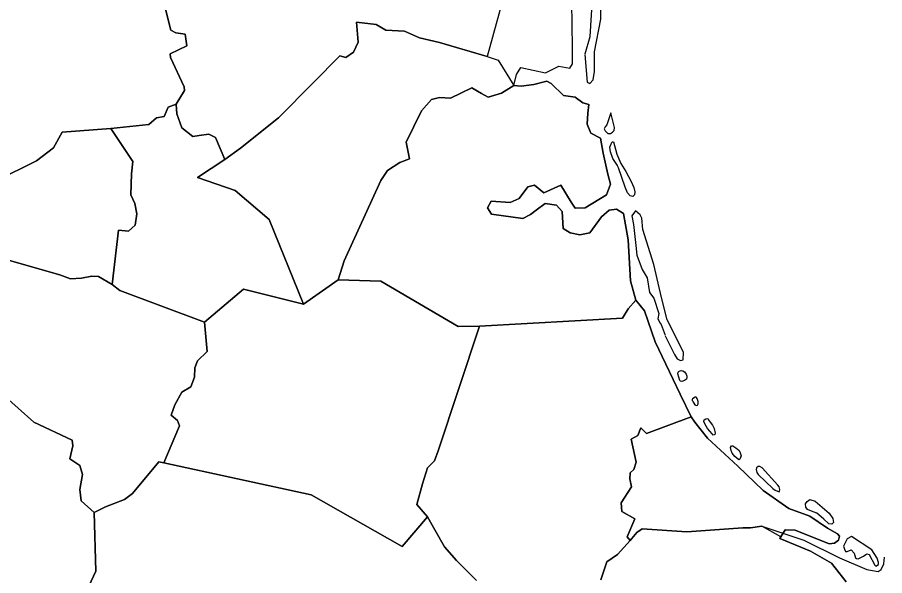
# Model space of a CAD drawing. Extents: x 1347947 to 1350662, y 1027710 to 1030532.
# Drawn here: x 1348642.46 to 1348690.62, y 1029955.67 to 1029986.65 of the extents above; entities that cross this region are included whole.
import ezdxf

# ---------------------------------------------------------------- set-up
doc = ezdxf.new("R2010")
doc.units = 0
doc.layers.add('Old_Level_20', color=7, linetype='Continuous')

msp = doc.modelspace()

# ---------------------------------------------------------------- linework, layer by layer
at = {"layer": 'Old_Level_20'}
for points in [[(1348670.985, 1029993.356), (1348668.546, 1029984.474), (1348665.902, 1029985.256), (1348664.787, 1029985.519), (1348663.953, 1029985.873), (1348662.927, 1029985.931), (1348662.388, 1029986.251), (1348661.284, 1029986.388), (1348661.374, 1029985.268), (1348661.131, 1029984.719), (1348660.706, 1029984.423), (1348660.364, 1029984.521), (1348658.891, 1029983.02), (1348656.96, 1029981.078), (1348654.846, 1029979.388), (1348653.979, 1029978.761), (1348653.465, 1029979.981), (1348653.093, 1029980.173), (1348652.545, 1029980.097), (1348652.201, 1029980.036), (1348651.583, 1029980.514), (1348651.313, 1029981.291), (1348651.274, 1029981.829), (1348651.738, 1029982.585), (1348651.725, 1029982.791), (1348650.953, 1029984.426), (1348650.94, 1029984.632), (1348651.869, 1029985.067), (1348651.77, 1029985.717), (1348651.256, 1029985.784), (1348650.977, 1029985.929), (1348650.668, 1029987.167)], [(1348673.964, 1029984.589), (1348674.089, 1029983.054), (1348674.244, 1029982.972), (1348674.439, 1029983.183), (1348674.497, 1029983.635), (1348674.504, 1029984.729), (1348674.85, 1029986.551), (1348674.856, 1029988.406), (1348675.598, 1029990.612), (1348676.102, 1029992.03), (1348676.272, 1029993.069), (1348676.088, 1029993.361), (1348675.636, 1029993.471), (1348675.449, 1029992.884), (1348675.47, 1029992.215), (1348675.129, 1029991.331), (1348674.974, 1029990.265), (1348674.532, 1029988.933), (1348674.37, 1029987.713), (1348674.24, 1029985.56), (1348673.964, 1029984.596)], [(1348688.479, 1029955.319), (1348687.656, 1029956.361), (1348686.492, 1029957.031), (1348684.804, 1029957.734), (1348684.85, 1029957.827), (1348685.085, 1029958.215), (1348685.655, 1029958.199), (1348687.542, 1029957.433), (1348687.828, 1029957.461), (1348688.052, 1029957.633), (1348688.116, 1029957.853), (1348688.005, 1029957.994), (1348687.441, 1029958.304), (1348686.462, 1029958.959), (1348685.295, 1029959.398), (1348683.871, 1029960.397), (1348682.465, 1029961.741), (1348680.784, 1029963.305), (1348680.067, 1029964.181), (1348679.869, 1029964.478), (1348679.265, 1029965.729), (1348677.877, 1029968.641), (1348677.279, 1029970.363), (1348676.807, 1029970.96), (1348676.496, 1029972.025), (1348676.372, 1029974.294), (1348676.115, 1029975.767), (1348675.731, 1029976.004), (1348675.312, 1029975.945), (1348674.889, 1029975.572), (1348674.241, 1029974.684), (1348673.682, 1029974.578), (1348673.157, 1029974.692), (1348672.773, 1029974.93), (1348672.709, 1029975.87), (1348672.388, 1029976.233), (1348671.77, 1029976.316), (1348671.268, 1029975.943), (1348670.955, 1029975.71), (1348670.533, 1029975.493), (1348668.783, 1029975.725), (1348668.571, 1029976.071), (1348668.762, 1029976.447), (1348669.816, 1029976.377), (1348670.316, 1029976.593), (1348670.806, 1029977.248), (1348671.164, 1029977.34), (1348671.685, 1029976.912), (1348672.637, 1029977.328), (1348673.212, 1029976.399), (1348673.424, 1029976.053), (1348673.982, 1029976.08), (1348675.17, 1029976.807), (1348675.396, 1029977.4), (1348675.249, 1029977.95), (1348674.988, 1029979.111), (1348674.831, 1029979.943), (1348674.309, 1029980.214), (1348674.1, 1029980.717), (1348674.141, 1029981.328), (1348674.196, 1029981.813), (1348673.856, 1029981.911), (1348673.428, 1029982.212), (1348672.778, 1029982.313), (1348672.107, 1029982.979), (1348671.861, 1029983.106), (1348671.144, 1029982.925), (1348670.428, 1029982.822), (1348670.025, 1029982.873), (1348670.175, 1029983.469), (1348670.415, 1029983.859), (1348671.791, 1029983.578), (1348672.527, 1029983.947), (1348673.13, 1029983.831), (1348673.289, 1029984.064), (1348673.29, 1029984.974), (1348673.221, 1029988.772)], [(1348650.668, 1029987.167), (1348650.977, 1029985.929), (1348651.256, 1029985.784), (1348651.77, 1029985.717), (1348651.869, 1029985.067), (1348650.94, 1029984.632), (1348650.953, 1029984.426), (1348651.725, 1029982.791), (1348651.738, 1029982.585), (1348651.274, 1029981.829), (1348650.834, 1029981.658), (1348650.607, 1029981.137), (1348650.184, 1029981.077), (1348649.757, 1029980.7), (1348647.643, 1029980.474), (1348644.948, 1029980.268), (1348644.467, 1029979.398), (1348643.518, 1029978.688), (1348641.264, 1029977.571)], [(1348652.452, 1029977.759), (1348653.979, 1029978.761), (1348654.846, 1029979.388), (1348656.96, 1029981.078), (1348658.891, 1029983.02), (1348660.364, 1029984.521), (1348660.706, 1029984.423), (1348661.131, 1029984.719), (1348661.374, 1029985.268), (1348661.284, 1029986.388), (1348662.388, 1029986.251), (1348662.927, 1029985.931), (1348663.953, 1029985.873), (1348664.787, 1029985.519), (1348665.902, 1029985.256), (1348668.546, 1029984.474), (1348669.149, 1029984.28), (1348670.025, 1029982.873), (1348669.335, 1029982.44), (1348668.602, 1029982.227), (1348668.233, 1029982.419), (1348667.694, 1029982.738), (1348666.503, 1029982.167), (1348665.898, 1029982.204), (1348665.445, 1029982.082), (1348664.891, 1029981.458), (1348664.04, 1029979.718), (1348664.229, 1029978.789), (1348663.697, 1029978.588), (1348663.007, 1029978.152), (1348662.641, 1029977.588), (1348660.608, 1029973.129), (1348660.269, 1029972.076), (1348658.339, 1029970.729), (1348656.431, 1029975.433), (1348654.549, 1029977.037), (1348652.452, 1029977.759)], [(1348660.608, 1029973.129), (1348662.641, 1029977.588), (1348663.007, 1029978.152), (1348663.697, 1029978.588), (1348664.229, 1029978.789), (1348664.04, 1029979.718), (1348664.891, 1029981.458), (1348665.445, 1029982.082), (1348665.898, 1029982.204), (1348666.503, 1029982.167), (1348667.694, 1029982.738), (1348668.233, 1029982.419), (1348668.602, 1029982.227), (1348669.335, 1029982.44), (1348670.025, 1029982.873), (1348670.428, 1029982.822), (1348671.144, 1029982.925), (1348671.861, 1029983.106), (1348672.107, 1029982.979), (1348672.778, 1029982.313), (1348673.428, 1029982.212), (1348673.856, 1029981.911), (1348674.196, 1029981.813), (1348674.141, 1029981.328), (1348674.1, 1029980.717), (1348674.309, 1029980.214), (1348674.831, 1029979.943), (1348674.988, 1029979.111), (1348675.249, 1029977.95), (1348675.396, 1029977.4), (1348675.17, 1029976.807), (1348673.982, 1029976.08), (1348673.424, 1029976.053), (1348673.212, 1029976.399), (1348672.637, 1029977.328), (1348671.685, 1029976.912), (1348671.164, 1029977.34), (1348670.806, 1029977.248), (1348670.316, 1029976.593), (1348669.816, 1029976.377), (1348668.762, 1029976.447), (1348668.571, 1029976.071), (1348668.783, 1029975.725), (1348670.533, 1029975.493), (1348670.955, 1029975.71), (1348671.268, 1029975.943), (1348671.77, 1029976.316), (1348672.388, 1029976.233), (1348672.709, 1029975.87), (1348672.773, 1029974.93), (1348673.157, 1029974.692), (1348673.682, 1029974.578), (1348674.241, 1029974.684), (1348674.889, 1029975.572), (1348675.312, 1029975.945), (1348675.731, 1029976.004), (1348676.115, 1029975.767), (1348676.372, 1029974.294), (1348676.496, 1029972.025), (1348676.807, 1029970.96), (1348676.368, 1029970.477), (1348676.068, 1029969.963), (1348668.116, 1029969.514), (1348666.936, 1029969.488), (1348662.647, 1029972.003), (1348660.269, 1029972.076), (1348660.608, 1029973.129)], [(1348648.87, 1029978.647), (1348647.643, 1029980.474), (1348649.757, 1029980.7), (1348650.184, 1029981.077), (1348650.607, 1029981.137), (1348650.834, 1029981.658), (1348651.274, 1029981.829), (1348651.313, 1029981.291), (1348651.583, 1029980.514), (1348652.201, 1029980.036), (1348652.545, 1029980.097), (1348653.093, 1029980.173), (1348653.465, 1029979.981), (1348653.979, 1029978.761), (1348652.452, 1029977.759), (1348654.549, 1029977.037), (1348656.431, 1029975.433), (1348658.339, 1029970.729), (1348655.015, 1029971.559), (1348652.844, 1029969.734), (1348648.147, 1029971.498), (1348647.728, 1029971.831), (1348648.073, 1029974.836), (1348648.635, 1029974.787), (1348648.998, 1029975.118), (1348649.084, 1029975.75), (1348648.981, 1029976.32), (1348648.753, 1029976.796), (1348648.799, 1029977.967), (1348648.87, 1029978.647)], [(1348675.614, 1029980.544), (1348675.412, 1029981.35), (1348675.196, 1029980.675), (1348675.097, 1029980.575), (1348675.047, 1029980.465), (1348675.099, 1029980.344), (1348675.242, 1029980.201), (1348675.389, 1029980.199), (1348675.495, 1029980.279), (1348675.588, 1029980.376), (1348675.618, 1029980.534)], [(1348647.643, 1029980.474), (1348648.87, 1029978.647), (1348648.799, 1029977.967), (1348648.753, 1029976.796), (1348648.981, 1029976.32), (1348649.084, 1029975.75), (1348648.998, 1029975.118), (1348648.635, 1029974.787), (1348648.073, 1029974.836), (1348647.728, 1029971.831), (1348646.967, 1029972.26), (1348646.592, 1029972.293), (1348646.028, 1029972.183), (1348645.417, 1029972.137), (1348644.825, 1029972.36), (1348641.64, 1029973.27), (1348640.085, 1029977.337), (1348641.264, 1029977.571), (1348643.518, 1029978.688), (1348644.467, 1029979.398), (1348644.948, 1029980.268), (1348647.643, 1029980.474)], [(1348675.779, 1029978.43), (1348675.521, 1029978.824), (1348675.387, 1029979.186), (1348675.361, 1029979.442), (1348675.426, 1029979.635), (1348675.489, 1029979.741), (1348675.565, 1029979.733), (1348675.671, 1029979.338), (1348675.753, 1029979.051), (1348675.973, 1029978.539), (1348676.243, 1029978.091), (1348676.533, 1029977.536), (1348676.692, 1029977.199), (1348676.743, 1029976.963), (1348676.717, 1029976.795), (1348676.624, 1029976.712), (1348676.487, 1029976.748), (1348676.337, 1029976.916), (1348676.199, 1029977.233), (1348675.842, 1029978.297), (1348675.762, 1029978.449)], [(1348678.436, 1029968.979), (1348678.953, 1029967.948), (1348679.103, 1029967.692), (1348679.281, 1029967.599), (1348679.432, 1029967.651), (1348679.451, 1029968.041), (1348678.968, 1029969.028), (1348678.539, 1029969.869), (1348678.217, 1029971.102), (1348677.792, 1029972.938), (1348677.19, 1029974.867), (1348677.135, 1029975.497), (1348677.039, 1029975.682), (1348676.784, 1029975.907), (1348676.577, 1029975.64), (1348676.673, 1029975.155), (1348676.796, 1029973.987), (1348676.859, 1029973.457), (1348677.159, 1029972.66), (1348677.433, 1029972.198), (1348677.561, 1029971.376), (1348677.806, 1029971.072), (1348678.079, 1029970.208), (1348678.02, 1029969.912), (1348678.148, 1029969.677), (1348678.214, 1029969.596), (1348678.424, 1029969.021)], [(1348641.64, 1029973.27), (1348644.825, 1029972.36), (1348645.417, 1029972.137), (1348646.028, 1029972.183), (1348646.592, 1029972.293), (1348646.967, 1029972.26), (1348647.728, 1029971.831), (1348648.147, 1029971.498), (1348652.844, 1029969.734), (1348653, 1029968.108), (1348652.465, 1029967.588), (1348652.306, 1029967.194), (1348652.286, 1029966.688), (1348652.094, 1029966.152), (1348651.593, 1029965.852), (1348651.197, 1029965.142), (1348650.99, 1029964.574), (1348651.346, 1029964.274), (1348651.469, 1029963.974), (1348650.597, 1029961.922), (1348650.317, 1029961.984), (1348648.855, 1029960.229), (1348648.416, 1029959.896), (1348647.353, 1029959.483), (1348646.726, 1029959.165), (1348645.996, 1029959.811), (1348645.921, 1029960.443), (1348646.066, 1029961.282), (1348645.929, 1029961.787), (1348645.368, 1029962.15), (1348645.529, 1029962.862), (1348645.5, 1029963.194), (1348643.38, 1029964.188), (1348640.752, 1029966.515)], [(1348652.844, 1029969.734), (1348655.015, 1029971.559), (1348658.339, 1029970.729), (1348660.269, 1029972.076), (1348662.647, 1029972.003), (1348666.936, 1029969.488), (1348668.116, 1029969.514), (1348665.83, 1029962.601), (1348665.624, 1029962.037), (1348665.233, 1029961.645), (1348664.947, 1029960.766), (1348664.644, 1029959.621), (1348665.228, 1029958.931), (1348663.822, 1029957.282), (1348658.776, 1029960.151), (1348650.597, 1029961.922), (1348651.469, 1029963.974), (1348651.346, 1029964.274), (1348650.99, 1029964.574), (1348651.197, 1029965.142), (1348651.593, 1029965.852), (1348652.094, 1029966.152), (1348652.286, 1029966.688), (1348652.306, 1029967.194), (1348652.465, 1029967.588), (1348653, 1029968.108), (1348652.844, 1029969.734)], [(1348668.116, 1029969.514), (1348676.068, 1029969.963), (1348676.368, 1029970.477), (1348676.807, 1029970.96), (1348677.279, 1029970.363), (1348677.877, 1029968.641), (1348679.265, 1029965.729), (1348679.869, 1029964.478), (1348677.389, 1029963.55), (1348677.083, 1029963.863), (1348676.909, 1029963.441), (1348676.536, 1029963.24), (1348676.817, 1029961.958), (1348676.69, 1029961.552), (1348676.488, 1029961.381), (1348676.469, 1029961.037), (1348676.558, 1029960.6), (1348675.994, 1029959.71), (1348676.021, 1029959.226), (1348676.744, 1029958.819), (1348676.319, 1029957.82), (1348676.488, 1029957.617), (1348675.787, 1029956.837), (1348675.197, 1029956.43), (1348675.024, 1029955.931), (1348674.851, 1029955.431)], [(1348667.95, 1029955.391), (1348666.841, 1029956.502), (1348666.179, 1029957.269), (1348665.642, 1029958.209), (1348665.228, 1029958.931), (1348664.644, 1029959.621), (1348664.947, 1029960.766), (1348665.233, 1029961.645), (1348665.624, 1029962.037), (1348665.83, 1029962.601), (1348668.116, 1029969.514)], [(1348679.238, 1029966.5), (1348679.134, 1029966.861), (1348679.15, 1029966.963), (1348679.21, 1029967.006), (1348679.314, 1029967.047), (1348679.402, 1029967.042), (1348679.51, 1029966.97), (1348679.59, 1029966.847), (1348679.63, 1029966.737), (1348679.63, 1029966.655), (1348679.614, 1029966.567), (1348679.499, 1029966.499), (1348679.35, 1029966.444), (1348679.277, 1029966.451), (1348679.238, 1029966.5)], [(1348640.752, 1029966.515), (1348643.38, 1029964.188), (1348645.5, 1029963.194), (1348645.529, 1029962.862), (1348645.368, 1029962.15), (1348645.929, 1029961.787), (1348646.066, 1029961.282), (1348645.921, 1029960.443), (1348645.996, 1029959.811), (1348646.726, 1029959.165)], [(1348679.966, 1029965.336), (1348680.074, 1029965.154), (1348680.151, 1029965.115), (1348680.228, 1029965.133), (1348680.265, 1029965.201), (1348680.267, 1029965.326), (1348680.205, 1029965.498), (1348680.158, 1029965.569), (1348680.093, 1029965.571), (1348679.952, 1029965.486), (1348679.925, 1029965.45), (1348679.931, 1029965.39), (1348679.957, 1029965.349)], [(1348676.817, 1029961.958), (1348676.536, 1029963.24), (1348676.909, 1029963.441), (1348677.083, 1029963.863), (1348677.389, 1029963.55), (1348679.869, 1029964.478), (1348680.067, 1029964.181), (1348680.784, 1029963.305), (1348682.465, 1029961.741), (1348683.871, 1029960.397), (1348685.295, 1029959.398), (1348686.462, 1029958.959), (1348687.441, 1029958.304), (1348688.005, 1029957.994), (1348688.116, 1029957.853), (1348688.052, 1029957.633), (1348687.828, 1029957.461), (1348687.542, 1029957.433), (1348685.655, 1029958.199), (1348685.085, 1029958.215), (1348684.85, 1029957.827), (1348683.792, 1029958.405), (1348683.175, 1029958.328), (1348682.743, 1029958.313), (1348679.626, 1029958.099), (1348677.157, 1029958.257), (1348676.862, 1029958.054), (1348676.488, 1029957.617), (1348676.319, 1029957.82), (1348676.744, 1029958.819), (1348676.021, 1029959.226), (1348675.994, 1029959.71), (1348676.558, 1029960.6), (1348676.469, 1029961.037), (1348676.488, 1029961.381), (1348676.69, 1029961.552), (1348676.817, 1029961.958)], [(1348681.033, 1029963.546), (1348680.782, 1029963.824), (1348680.632, 1029964.083), (1348680.582, 1029964.227), (1348680.602, 1029964.317), (1348680.693, 1029964.372), (1348680.8, 1029964.388), (1348680.88, 1029964.256), (1348681.051, 1029964.022), (1348681.155, 1029963.831), (1348681.206, 1029963.574), (1348681.187, 1029963.508), (1348681.143, 1029963.473), (1348681.099, 1029963.465), (1348681.033, 1029963.546)], [(1348682.492, 1029962.108), (1348682.3, 1029962.28), (1348682.153, 1029962.466), (1348682.091, 1029962.618), (1348682.059, 1029962.787), (1348682.109, 1029962.865), (1348682.194, 1029962.874), (1348682.353, 1029962.766), (1348682.535, 1029962.607), (1348682.602, 1029962.475), (1348682.65, 1029962.311), (1348682.579, 1029962.137), (1348682.544, 1029962.1), (1348682.476, 1029962.11)], [(1348646.822, 1029955.911), (1348646.726, 1029959.165), (1348647.353, 1029959.483), (1348648.416, 1029959.896), (1348648.855, 1029960.229), (1348650.317, 1029961.984), (1348650.597, 1029961.922), (1348658.776, 1029960.151), (1348663.822, 1029957.282), (1348665.228, 1029958.931), (1348665.642, 1029958.209), (1348666.179, 1029957.269), (1348666.841, 1029956.502), (1348667.95, 1029955.391)], [(1348684.543, 1029960.408), (1348684.752, 1029960.32), (1348684.782, 1029960.352), (1348684.795, 1029960.443), (1348684.763, 1029960.589), (1348684.691, 1029960.692), (1348683.813, 1029961.658), (1348683.679, 1029961.725), (1348683.596, 1029961.722), (1348683.503, 1029961.647), (1348683.476, 1029961.556), (1348683.512, 1029961.399), (1348683.586, 1029961.288), (1348684.405, 1029960.496), (1348684.541, 1029960.407)], [(1348686.849, 1029959.135), (1348686.547, 1029959.244), (1348686.328, 1029959.336), (1348686.246, 1029959.475), (1348686.227, 1029959.645), (1348686.313, 1029959.776), (1348686.469, 1029959.888), (1348686.75, 1029959.799), (1348687.539, 1029959.138), (1348687.732, 1029958.843), (1348687.77, 1029958.621), (1348687.678, 1029958.518), (1348687.524, 1029958.549), (1348687.243, 1029958.802), (1348686.832, 1029959.147)], [(1348646.726, 1029959.165), (1348646.822, 1029955.911), (1348646.051, 1029954.28), (1348644.395, 1029953.766), (1348644.162, 1029954.081), (1348643.475, 1029954.267), (1348642.896, 1029954.28), (1348641.707, 1029953.687)], [(1348676.488, 1029957.617), (1348676.862, 1029958.054), (1348677.157, 1029958.257), (1348679.626, 1029958.099), (1348682.743, 1029958.313), (1348683.175, 1029958.328), (1348683.792, 1029958.405), (1348686.135, 1029957.636), (1348688.117, 1029956.656), (1348689.631, 1029956.013), (1348690.256, 1029955.905), (1348690.417, 1029956.01), (1348690.576, 1029956.332), (1348690.616, 1029956.689)], [(1348674.851, 1029955.431), (1348675.024, 1029955.931), (1348675.197, 1029956.43), (1348675.787, 1029956.837), (1348676.488, 1029957.617)], [(1348684.85, 1029957.827), (1348684.804, 1029957.734), (1348686.492, 1029957.031), (1348687.656, 1029956.361), (1348688.479, 1029955.319)], [(1348688.769, 1029957.841), (1348688.534, 1029957.713), (1348688.339, 1029957.3), (1348688.384, 1029957.129), (1348688.436, 1029957.005), (1348688.532, 1029957.004), (1348688.755, 1029957.099)], [(1348688.755, 1029957.099), (1348688.922, 1029956.911), (1348689.003, 1029956.663), (1348689.056, 1029956.613), (1348689.142, 1029956.601), (1348689.441, 1029956.749), (1348689.572, 1029956.837), (1348689.624, 1029956.873), (1348689.748, 1029956.833), (1348690.076, 1029956.25), (1348690.131, 1029956.193), (1348690.275, 1029956.29), (1348690.274, 1029956.39), (1348690.209, 1029956.634), (1348689.913, 1029957.092), (1348688.769, 1029957.841)], [(1348646.051, 1029954.28), (1348646.822, 1029955.911)]]:
    msp.add_lwpolyline(points, dxfattribs=at)

doc.saveas('drawing.dxf')
